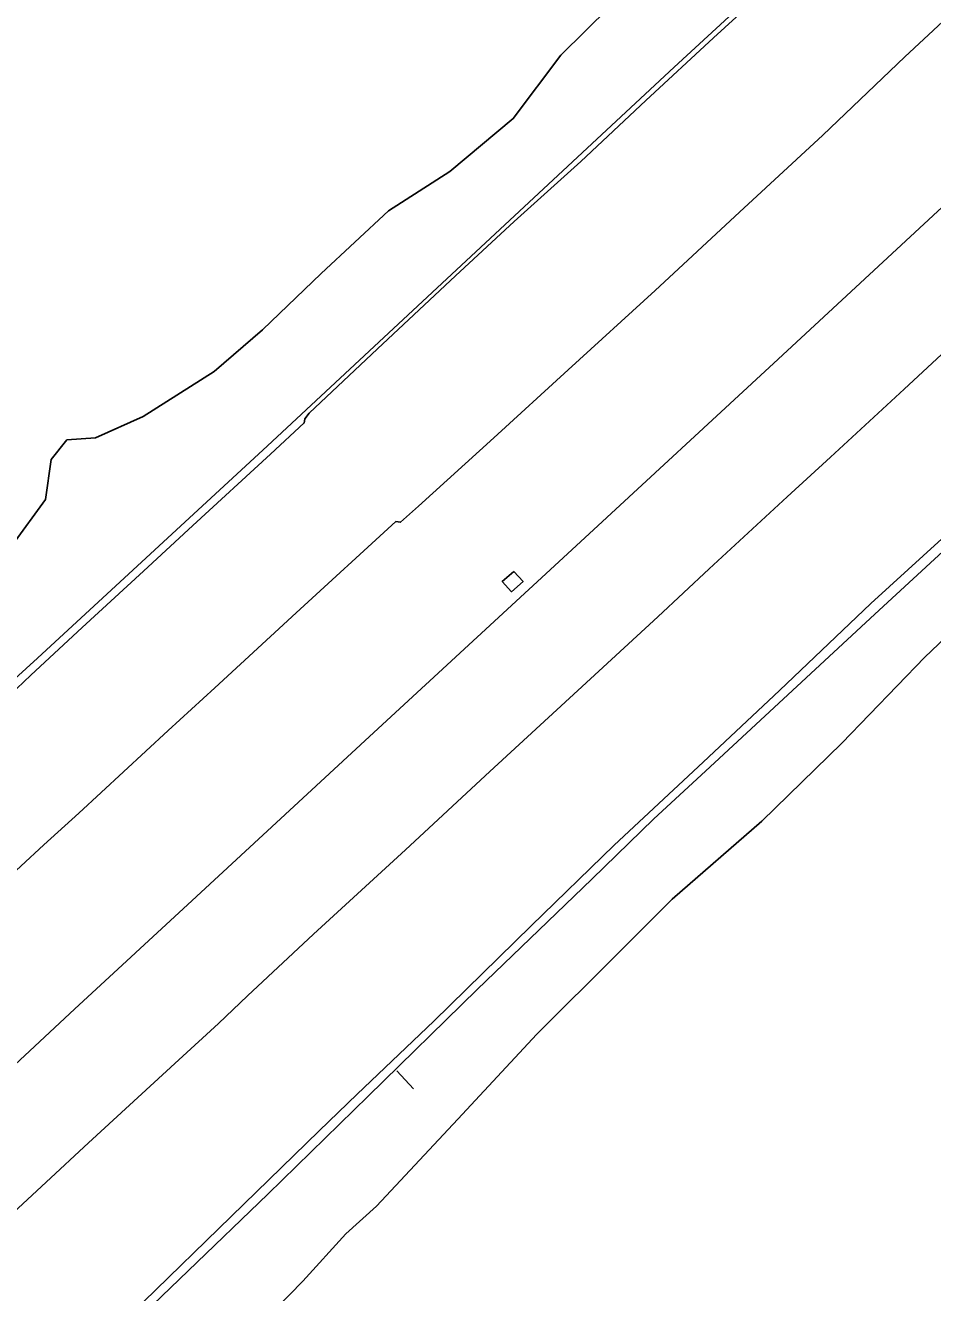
# Model space of a CAD drawing. Extents: x 2161152 to 2175754, y 602179 to 617749.
# Drawn here: x 2164639.1 to 2164879.1, y 606652.2 to 606987.4 of the extents above; entities that cross this region are included whole.
import ezdxf

# ---------------------------------------------------------------- set-up
doc = ezdxf.new("R2010")
doc.units = 0
for name, color, linetype in [('RD_EX_BldgApp_Sign', 7, 'Continuous'), ('RD_EX_DR_Inlet', 7, 'Continuous'), ('RD_EX_Fence_Other', 7, 'Continuous'), ('RD_EX_GuardRail', 7, 'Continuous'), ('RD_EX_Road', 7, 'Continuous'), ('RD_EX_VEG', 7, 'Continuous')]:
    doc.layers.add(name, color=color, linetype=linetype)

msp = doc.modelspace()

# ---------------------------------------------------------------- linework, layer by layer
at = {"layer": 'RD_EX_BldgApp_Sign'}
msp.add_line((2164737.33, 606710.85), (2164741.74, 606706.11), dxfattribs=at)
at = {"layer": 'RD_EX_DR_Inlet'}
msp.add_lwpolyline([(2164768.3, 606842.96), (2164770.75, 606840.29), (2164767.73, 606837.59), (2164765.24, 606840.33), (2164768.3, 606842.96)], dxfattribs=at)
at = {"layer": 'RD_EX_Fence_Other'}
msp.add_lwpolyline([(2164977.7, 607026.84), (2164949.63, 607001.36), (2164897.31, 606953.85), (2164838.25, 606899.08), (2164785.95, 606850.82), (2164731.31, 606800.34), (2164684.39, 606757.02), (2164652.11, 606727.22), (2164598.08, 606676.94), (2164540.49, 606624.01), (2164479.37, 606567.35), (2164412.98, 606506.71), (2164361.25, 606458.53), (2164288.29, 606391.06), (2164217.43, 606325.65), (2164179.96, 606291.94)], dxfattribs=at)
at = {"layer": 'RD_EX_GuardRail'}
for points in [[(2165647.84, 607739.93), (2165612.69, 607707.75), (2165517.11, 607619.32), (2165421.4, 607531.1), (2165324.44, 607441.59), (2165227.05, 607351.54), (2165133.16, 607264.87), (2165082.98, 607218.45), (2165067.61, 607204.97), (2165056.55, 607195.46), (2165045.41, 607186.8), (2165035.58, 607179.26), (2165010.76, 607158.66), (2164991.28, 607142.16), (2164975.65, 607128.37), (2164928.14, 607084.81), (2164868.6, 607029.72), (2164810.72, 606976.35), (2164755.74, 606925.13), (2164703.18, 606876.21), (2164642.24, 606820.06), (2164613.25, 606793.64), (2164551.64, 606736.57), (2164494.32, 606683.89)], [(2164432.96, 606418.85), (2164466.85, 606451.71), (2164506.52, 606490), (2164535.77, 606517.78), (2164588.18, 606567.94), (2164639.98, 606617.42), (2164703.21, 606678.26), (2164729.74, 606704.22), (2164758.58, 606732.39), (2164788.97, 606761.59), (2164805.35, 606777.53), (2164818.99, 606790.11), (2164863.86, 606831.66), (2164915.73, 606879.5)]]:
    msp.add_lwpolyline(points, dxfattribs=at)
at = {"layer": 'RD_EX_Road'}
for points in [[(2164840.15, 607001.49), (2164821.15, 606984.12), (2164803.25, 606967.52), (2164786.07, 606951.43), (2164768.4, 606935.57), (2164752.86, 606921.13), (2164732.24, 606901.82), (2164714.14, 606884.84), (2164712.98, 606883.37), (2164712.92, 606882.69), (2164712.85, 606882.24), (2164703.89, 606874.03), (2164683.34, 606855.11), (2164670.32, 606843.07), (2164654.08, 606828.15), (2164640.52, 606815.51), (2164627.44, 606803.24)], [(2164491.51, 606630.01), (2164519.44, 606655.74), (2164546.09, 606680.38), (2164570.38, 606702.8), (2164595.38, 606725.87), (2164615.53, 606744.47), (2164631.7, 606759.39), (2164643.96, 606770.65), (2164653.2, 606779.08), (2164676.88, 606800.89), (2164689.16, 606812.23), (2164710.68, 606831.99), (2164737.05, 606856.16), (2164738.35, 606855.98), (2164743.13, 606860.21), (2164763.03, 606878.3), (2164782.69, 606896.31), (2164805.69, 606917.27), (2164828.02, 606938.01), (2164850.09, 606958.36), (2164871.79, 606979.05), (2164893.15, 606998.99)], [(2164885.21, 606903.82), (2164871.61, 606891.18), (2164852.14, 606873.16), (2164840.67, 606862.69), (2164820.03, 606843.66), (2164806.38, 606830.93), (2164785.23, 606811.5), (2164761.99, 606790.1), (2164739.62, 606769.36), (2164715.33, 606747), (2164697.81, 606730.69), (2164690.13, 606723.45), (2164679.68, 606713.83), (2164655.81, 606691.87), (2164644.6, 606681.49), (2164624.6, 606663.03), (2164602.58, 606642.65)], [(2164670.33, 606649.84), (2164693.55, 606672.34), (2164716.78, 606695.01), (2164726.84, 606704.72), (2164747.16, 606724.05), (2164772.91, 606749.22), (2164794.83, 606770.59), (2164818.42, 606792.51), (2164838.63, 606811.46), (2164862.78, 606834.47), (2164886.53, 606856.06)]]:
    msp.add_lwpolyline(points, dxfattribs=at)
at = {"layer": 'RD_EX_VEG'}
for points in [[(2164800.12, 606998.73), (2164780.73, 606979.54), (2164768.15, 606962.74), (2164751.37, 606948.75), (2164735.18, 606938.33), (2164717.32, 606921.8), (2164701.8, 606906.89), (2164689.05, 606895.84), (2164670.21, 606883.97), (2164657.65, 606878.35), (2164650.08, 606877.81), (2164645.93, 606872.62), (2164644.4, 606861.96), (2164635.69, 606850.01)], [(2164732.01, 606675.07), (2164753.54, 606698.13), (2164774.42, 606720.6), (2164795.53, 606741.66), (2164810.23, 606756.27), (2164833.96, 606776.89), (2164855.13, 606797.56), (2164877.08, 606820.27), (2164906.55, 606848.36)], [(2164701.94, 606644.39), (2164712.48, 606655.27), (2164723.9, 606667.78), (2164732.01, 606675.07)]]:
    msp.add_lwpolyline(points, dxfattribs=at)

doc.saveas('drawing.dxf')
